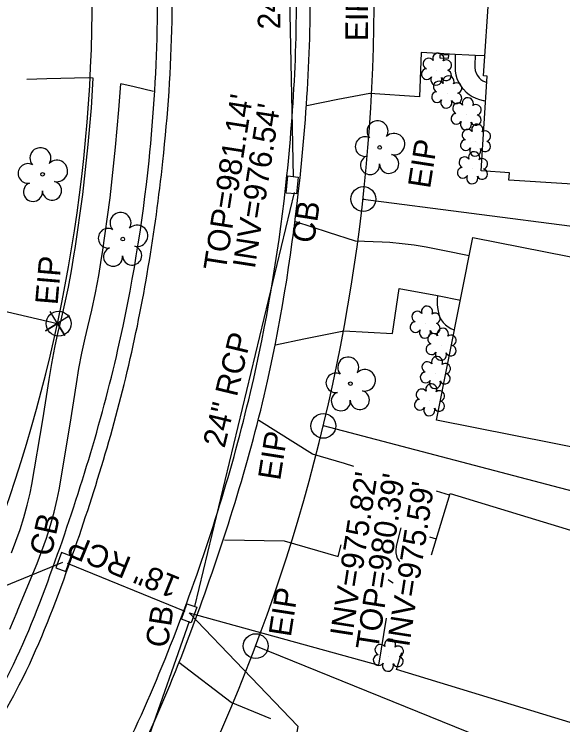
# Model space of a CAD drawing. Extents: x 1611576 to 1617186, y 899279 to 905462.
# Drawn here: x 1616388.5 to 1616485.7, y 901891.1 to 902017.1 of the extents above; entities that cross this region are included whole.
import ezdxf

# ---------------------------------------------------------------- set-up
doc = ezdxf.new("R2010")
doc.units = 0
for name, color, linetype in [('Exist Building', 7, 'Continuous'), ('Exist Other Culture Area Outline', 7, 'Continuous'), ('Exist Property Corner CELL', 7, 'Continuous'), ('Exist Property Iron Pin CELL', 7, 'Continuous'), ('Exist Property Iron Pin Text', 7, 'Continuous'), ('Exist Property Line', 7, 'Continuous'), ('Exist Right of Way Line', 7, 'Continuous'), ('Exist Roads Curbs', 7, 'Continuous'), ('Exist Roads EOP', 7, 'Continuous'), ('Exist Roads EOP Other', 7, 'Continuous'), ('Exist Structure Minor Catch Basin', 7, 'Continuous'), ('Exist Structure Minor Catch Basin Leader', 7, 'Continuous'), ('Exist Structure Minor Catch Basin Text', 7, 'Continuous'), ('Exist Structure Minor Catch Basin Top Elevation', 7, 'Continuous'), ('Exist Structure Minor Drop Inlet', 7, 'Continuous'), ('Exist Structure Minor Pipes RCP 18 Inch', 7, 'Continuous'), ('Exist Structure Minor Pipes RCP 18 Inch Text', 7, 'Continuous'), ('Exist Structure Minor Pipes RCP 24 Inch', 7, 'Continuous'), ('Exist Structure Minor Pipes RCP 24 Inch Invert', 7, 'Continuous'), ('Exist Structure Minor Pipes RCP 24 Inch Leader', 7, 'Continuous'), ('Exist Structure Minor Pipes RCP 24 Inch Text', 7, 'Continuous'), ('Exist Vegetation Shrub CELL', 7, 'Continuous'), ('Exist Vegetation Tree CELL', 7, 'Continuous')]:
    doc.layers.add(name, color=color, linetype=linetype)

# ---------------------------------------------------------------- blocks, each defined once
blk = doc.blocks.new('EXIST PROPERTY IRON PIN')
at = {"layer": 'Exist Property Iron Pin CELL'}
for radius in [0.0441, 0.00141]:
    blk.add_circle((0, 0), radius, dxfattribs=at)

msp = doc.modelspace()

# ---------------------------------------------------------------- linework, layer by layer
at = {"layer": 'Exist Building'}
for points in [[(1616510.2, 902017.26), (1616508.18, 901985.64), (1616476.2, 901987.68), (1616476.28, 901988.98), (1616471.29, 901989.3), (1616472.36, 902006.12), (1616471.7, 902006.17), (1616472.66, 902021.1), (1616499.41, 902019.39)], [(1616462.44, 901921.18), (1616465.78, 901932.1), (1616497.38, 901922.45), (1616487.84, 901891.21), (1616456.26, 901900.85), (1616457.18, 901903.88)]]:
    msp.add_lwpolyline(points, dxfattribs=at)
msp.add_lwpolyline([(1616518.24, 901934.23), (1616463.37, 901945.09), (1616469.79, 901977.52), (1616524.66, 901966.66)], close=True, dxfattribs=at)
at = {"layer": 'Exist Other Culture Area Outline'}
for points in [[(1616466.68, 902009.96), (1616466.64, 902007.65), (1616466.68, 902006.98), (1616466.79, 902006.32), (1616466.98, 902005.68), (1616467.24, 902005.06), (1616467.58, 902004.48), (1616467.98, 902003.95), (1616468.12, 902003.79), (1616468.59, 902003.29), (1616469.12, 902002.86), (1616469.69, 902002.48), (1616470.31, 902002.18), (1616470.95, 902001.95), (1616471.62, 902001.8), (1616471.75, 902001.78), (1616472.08, 902001.75)], [(1616470.19, 902009.78), (1616470.15, 902008.13), (1616470.15, 902007.63), (1616470.23, 902007.14), (1616470.39, 902006.67), (1616470.62, 902006.22), (1616470.92, 902005.82), (1616471.23, 902005.53), (1616471.58, 902005.29), (1616471.98, 902005.13), (1616472.29, 902005.07)], [(1616463.52, 901967.18), (1616463.46, 901966.36), (1616463.47, 901965.54), (1616463.57, 901964.72), (1616463.74, 901963.92), (1616463.91, 901963.37), (1616464.19, 901962.87), (1616464.53, 901962.41), (1616464.93, 901962), (1616465.39, 901961.65), (1616465.89, 901961.37), (1616466.3, 901961.2), (1616466.55, 901961.15)], [(1616457.05, 901925.98), (1616456.3, 901923.21), (1616456.17, 901922.67), (1616456.12, 901922.12), (1616456.15, 901921.56), (1616456.25, 901921.02), (1616456.38, 901920.61), (1616456.66, 901920.18), (1616456.83, 901920)], [(1616454.8, 901916.83), (1616455.35, 901916.44), (1616455.68, 901916.26)]]:
    msp.add_lwpolyline(points, dxfattribs=at)
at = {"layer": 'Exist Property Corner CELL'}
msp.add_line((1616396.14, 901962.25), (1616396.14, 901962.25), dxfattribs=at)
msp.add_lwpolyline([(1616398.26, 901963.58), (1616394.02, 901960.93), (1616396.14, 901962.25), (1616397.46, 901960.13), (1616394.81, 901964.37)], dxfattribs=at)
at = {"layer": 'Exist Property Line'}
for p, q in [((1616450.37, 901984.31), (1616596.57, 901965.21)), ((1616340.34, 901975.09), (1616396.14, 901962.25)), ((1616570.04, 901910.78), (1616443.28, 901944.08)), ((1616544.88, 901859.01), (1616431.29, 901905.01))]:
    msp.add_line(p, q, dxfattribs=at)
at = {"layer": 'Exist Right of Way Line'}
for radius, start in [(326.2, 330.9387), (276.2, 327.7292)]:
    msp.add_arc((1616126.1, 902020.28), radius, start, 10.9175, dxfattribs=at)
at = {"layer": 'Exist Roads Curbs'}
for points in [[(1616343.85, 901854.75), (1616355.94, 901862.07), (1616368.5, 901872.39), (1616373.63, 901878.46), (1616378.39, 901885.02), (1616387.13, 901899.39), (1616395.31, 901918.94), (1616406.85, 901957.62), (1616412.36, 901991.09), (1616413.86, 902015.93), (1616413.4, 902037.31), (1616411.49, 902057.13), (1616407.67, 902079.15)], [(1616403.14, 901870.93), (1616413.39, 901891.84), (1616421.35, 901911.82), (1616433.37, 901951.99), (1616439.14, 901988.05), (1616440.79, 902029.72), (1616437.24, 902067.23)]]:
    msp.add_spline(points, degree=3, dxfattribs=at)
at = {"layer": 'Exist Roads EOP'}
for points in [[(1616345.04, 901852.48), (1616357.28, 901859.93), (1616370.33, 901870.6), (1616375.57, 901876.91), (1616380.42, 901883.48), (1616389.36, 901898.13), (1616397.69, 901918.06), (1616408.5, 901953.71), (1616414.81, 901990.97), (1616416.44, 902015.8), (1616415.92, 902037.43), (1616414.06, 902057.33), (1616410.19, 902079.52)], [(1616401.72, 901873.64), (1616411, 901892.83), (1616419.06, 901912.72), (1616430.93, 901952.5), (1616436.82, 901988.48), (1616438.3, 902029.71), (1616434.89, 902066.36)]]:
    msp.add_spline(points, degree=3, dxfattribs=at)
at = {"layer": 'Exist Roads EOP Other'}
for points in [[(1616471.93, 902009.69), (1616470.19, 902009.78), (1616469.06, 902009.83), (1616466.68, 902009.96), (1616460.65, 902010.28), (1616460.35, 902002.46), (1616451.52, 902003.01), (1616445.82, 902001.95), (1616440.34, 902000.85)], [(1616387.96, 901921.54), (1616388.77, 901923.61), (1616389.51, 901925.72), (1616390.17, 901927.85), (1616390.76, 901930), (1616391.27, 901932.17), (1616391.58, 901933.67), (1616393.54, 901945.18), (1616394.63, 901952.31), (1616395.1, 901955.14), (1616395.64, 901957.96), (1616396.25, 901960.76), (1616396.76, 901962.81), (1616397.46, 901965.73), (1616398.08, 901968.66), (1616398.63, 901971.61), (1616399.1, 901974.57), (1616399.24, 901975.54), (1616400.63, 901985.12), (1616401.56, 901993.98), (1616402.14, 902000.51), (1616402.46, 902005.75)], [(1616402.46, 902005.75), (1616401.65, 902005.81), (1616394.23, 902005.66), (1616390.71, 902005.51)], [(1616387.69, 901908.03), (1616388.96, 901911.09), (1616389.1, 901911.45), (1616392.51, 901919.69), (1616393.37, 901921.89), (1616394.16, 901924.16), (1616394.88, 901926.45), (1616395.51, 901928.77), (1616396.06, 901931.1), (1616396.4, 901932.75), (1616398.38, 901944.38), (1616399.48, 901951.53), (1616399.92, 901954.27), (1616400.44, 901956.95), (1616401.03, 901959.62), (1616401.52, 901961.63), (1616402.24, 901964.62), (1616402.89, 901967.68), (1616403.46, 901970.76), (1616403.95, 901973.83), (1616404.09, 901974.83), (1616405.5, 901984.5), (1616406.44, 901993.5), (1616407.03, 902000.13), (1616407.36, 902004.76)], [(1616413.18, 902003.39), (1616409.7, 902004.23), (1616407.36, 902004.76)], [(1616469.14, 901974.25), (1616464.79, 901975.14), (1616461.54, 901975.76), (1616459.4, 901976.11), (1616457.26, 901976.39), (1616455.1, 901976.58), (1616453.71, 901976.67), (1616448.96, 901976.87), (1616444.18, 901978.39), (1616438.41, 901980.27)], [(1616434.78, 901958.43), (1616439.81, 901959.52), (1616446.94, 901960.96), (1616455.55, 901960.45), (1616456.7, 901968.42), (1616463.52, 901967.18), (1616463.55, 901967.18), (1616467.59, 901966.4)], [(1616448.67, 901936.9), (1616447.06, 901937.38), (1616441.34, 901939.08), (1616431.83, 901945.02)], [(1616465.68, 901931.79), (1616463.36, 901932.49)], [(1616425.76, 901923.84), (1616436.32, 901923.69), (1616445.89, 901920.93), (1616446.47, 901922.95)], [(1616462.11, 901924.41), (1616463.31, 901924.03)], [(1616433.95, 901892.13), (1616426.92, 901895.04), (1616417.67, 901902.09)]]:
    msp.add_lwpolyline(points, dxfattribs=at)
at = {"layer": 'Exist Structure Minor Catch Basin'}
for points in [[(1616438.52, 901985.22), (1616436.71, 901985.38), (1616437.01, 901988.41), (1616438.83, 901988.2), (1616438.52, 901985.22)], [(1616395.83, 901918.87), (1616397.58, 901918.24), (1616398.56, 901920.96), (1616396.82, 901921.63), (1616395.83, 901918.87)], [(1616419.83, 901909.13), (1616418.13, 901909.77), (1616419.07, 901912.53), (1616420.82, 901911.9), (1616419.83, 901909.13)]]:
    msp.add_lwpolyline(points, dxfattribs=at)
at = {"layer": 'Exist Structure Minor Catch Basin Leader'}
for points in [[(1616397, 901919.87), (1616356.16, 901903.12), (1616357.44, 901908.99)], [(1616419.5, 901910.93), (1616453.15, 901901.65), (1616454.48, 901909.97)]]:
    msp.add_lwpolyline(points, dxfattribs=at)
at = {"layer": 'Exist Structure Minor Drop Inlet'}
msp.add_lwpolyline([(1616465.42, 902009.23), (1616463.99, 902009.3), (1616464.02, 902009.95), (1616465.45, 902009.88)], close=True, dxfattribs=at)
at = {"layer": 'Exist Structure Minor Pipes RCP 18 Inch'}
msp.add_line((1616418.76, 901911.15), (1616397.92, 901919.66), dxfattribs=at)
msp.add_line((1616418.76, 901911.15), (1616397.92, 901919.66), dxfattribs=at)
at = {"layer": 'Exist Structure Minor Pipes RCP 24 Inch'}
for p, q in [((1616438, 901988.23), (1616436.39, 902063.48)), ((1616438, 901988.23), (1616436.39, 902063.48)), ((1616438.09, 901985.47), (1616420.45, 901912.03)), ((1616438.09, 901985.47), (1616420.45, 901912.03)), ((1616388.75, 901821.57), (1616419.55, 901909.43)), ((1616388.75, 901821.57), (1616419.55, 901909.43))]:
    msp.add_line(p, q, dxfattribs=at)
at = {"layer": 'Exist Structure Minor Pipes RCP 24 Inch Leader'}
msp.add_lwpolyline([(1616419.5, 901910.93), (1616438.74, 901890.79), (1616437.81, 901884.86)], dxfattribs=at)
at = {"layer": 'Exist Vegetation Shrub CELL'}
for p, q in [((1616463.43, 902007.19), (1616463.43, 902007.19)), ((1616465.24, 902003.12), (1616465.24, 902003.12)), ((1616468.68, 901999.26), (1616468.68, 901999.26)), ((1616470.35, 901994.59), (1616470.35, 901994.59)), ((1616469.81, 901989.68), (1616469.81, 901989.68)), ((1616461.43, 901962.3), (1616461.43, 901962.3)), ((1616464.25, 901958.37), (1616464.25, 901958.37)), ((1616463.22, 901953.37), (1616463.22, 901953.37)), ((1616462.19, 901948.52), (1616462.19, 901948.52)), ((1616454.88, 901903.23), (1616454.88, 901903.23))]:
    msp.add_line(p, q, dxfattribs=at)
for centre, radius, start, end in [((1616461.95, 902008.32), 0.968, 35.8908, 245.4216), ((1616463.66, 902009.23), 0.99, 334.8391, 200.4717), ((1616465.11, 902008.06), 0.929, 284.4567, 126.0861), ((1616461.63, 902006.49), 0.955, 95.1099, 327.9534), ((1616465.07, 902006.26), 0.937, 204.9913, 73.4601), ((1616463.31, 902005.51), 0.984, 151.2797, 21.387), ((1616465.47, 902005.16), 0.99, 334.8391, 200.4717), ((1616463.76, 902004.24), 0.968, 35.8908, 245.4216), ((1616466.91, 902003.99), 0.929, 284.4567, 126.0861), ((1616463.44, 902002.41), 0.955, 95.1099, 327.9534), ((1616466.88, 902002.19), 0.937, 204.9913, 73.4601), ((1616465.11, 902001.43), 0.984, 151.2797, 21.387), ((1616468.91, 902001.3), 0.99, 334.8391, 200.4717), ((1616467.2, 902000.39), 0.968, 35.8908, 245.4216), ((1616470.36, 902000.13), 0.929, 284.4567, 126.0861), ((1616466.88, 901998.55), 0.955, 95.1099, 327.9534), ((1616470.32, 901998.33), 0.937, 204.9913, 73.4601), ((1616468.56, 901997.58), 0.984, 151.2797, 21.387), ((1616468.86, 901995.71), 0.968, 35.8908, 245.4216), ((1616470.58, 901996.63), 0.99, 334.8391, 200.4717), ((1616472.02, 901995.46), 0.929, 284.4567, 126.0861), ((1616468.55, 901993.88), 0.955, 95.1099, 327.9534), ((1616471.98, 901993.66), 0.937, 204.9913, 73.4601), ((1616470.03, 901991.72), 0.99, 334.8391, 200.4717), ((1616470.22, 901992.9), 0.984, 151.2797, 21.387), ((1616468.32, 901990.81), 0.968, 35.8908, 245.4216), ((1616471.48, 901990.55), 0.929, 284.4567, 126.0861), ((1616468.01, 901988.98), 0.955, 95.1099, 327.9534), ((1616471.44, 901988.75), 0.937, 204.9913, 73.4601), ((1616469.68, 901988), 0.984, 151.2797, 21.387), ((1616461.66, 901964.34), 0.99, 334.8391, 200.4717), ((1616459.95, 901963.43), 0.968, 35.8908, 245.4216), ((1616463.1, 901963.17), 0.929, 284.4567, 126.0861), ((1616459.63, 901961.6), 0.955, 95.1099, 327.9534), ((1616463.07, 901961.37), 0.937, 204.9913, 73.4601), ((1616464.48, 901960.41), 0.99, 334.8391, 200.4717), ((1616461.3, 901960.62), 0.984, 151.2797, 21.387), ((1616462.76, 901959.5), 0.968, 35.8908, 245.4216), ((1616465.92, 901959.24), 0.929, 284.4567, 126.0861), ((1616462.45, 901957.67), 0.955, 95.1099, 327.9534), ((1616465.88, 901957.44), 0.937, 204.9913, 73.4601), ((1616463.44, 901955.41), 0.99, 334.8391, 200.4717), ((1616464.12, 901956.69), 0.984, 151.2797, 21.387), ((1616461.73, 901954.49), 0.968, 35.8908, 245.4216), ((1616464.89, 901954.23), 0.929, 284.4567, 126.0861), ((1616461.42, 901952.66), 0.955, 95.1099, 327.9534), ((1616464.85, 901952.44), 0.937, 204.9913, 73.4601), ((1616462.42, 901950.56), 0.99, 334.8391, 200.4717), ((1616463.09, 901951.68), 0.984, 151.2797, 21.387), ((1616460.7, 901949.65), 0.968, 35.8908, 245.4216), ((1616463.86, 901949.39), 0.929, 284.4567, 126.0861), ((1616460.39, 901947.82), 0.955, 95.1099, 327.9534), ((1616462.06, 901946.84), 0.984, 151.2797, 21.387), ((1616463.82, 901947.59), 0.937, 204.9913, 73.4601), ((1616455.11, 901905.27), 0.99, 334.8391, 200.4717), ((1616453.4, 901904.35), 0.968, 35.8908, 245.4216), ((1616456.55, 901904.1), 0.929, 284.4567, 126.0861), ((1616453.08, 901902.52), 0.955, 95.1099, 327.9534), ((1616456.52, 901902.3), 0.937, 204.9913, 73.4601), ((1616454.75, 901901.54), 0.984, 151.2797, 21.387)]:
    msp.add_arc(centre, radius, start, end, dxfattribs=at)
at = {"layer": 'Exist Vegetation Tree CELL'}
for p, q in [((1616453.27, 901993.47), (1616453.27, 901993.47)), ((1616393.48, 901988.7), (1616393.48, 901988.7)), ((1616407.7, 901977.2), (1616407.7, 901977.2)), ((1616448.08, 901951.57), (1616448.08, 901951.57))]:
    msp.add_line(p, q, dxfattribs=at)
for centre in [(1616453.27, 901993.47), (1616393.48, 901988.7), (1616407.7, 901977.2), (1616448.08, 901951.57)]:
    msp.add_circle(centre, 0.326, dxfattribs=at)
for centre, radius, start, end in [((1616452.89, 901996.34), 1.86, 330.1651, 219.7134), ((1616450.67, 901993.62), 1.73, 62.6636, 279.3457), ((1616455.82, 901994.06), 1.9, 257.1011, 134.1999), ((1616393.1, 901991.57), 1.86, 330.1651, 219.7134), ((1616451.57, 901990.35), 1.69, 111.5671, 6.231), ((1616454.95, 901990.57), 1.7, 181.2822, 74.56), ((1616390.88, 901988.86), 1.73, 62.6636, 279.3457), ((1616396.03, 901989.29), 1.9, 257.1011, 134.1999), ((1616391.78, 901985.58), 1.69, 111.5671, 6.231), ((1616395.16, 901985.8), 1.7, 181.2822, 74.56), ((1616407.31, 901980.07), 1.86, 330.1651, 219.7134), ((1616405.09, 901977.36), 1.73, 62.6636, 279.3457), ((1616410.25, 901977.79), 1.9, 257.1011, 134.1999), ((1616405.99, 901974.08), 1.69, 111.5671, 6.231), ((1616409.37, 901974.3), 1.7, 181.2822, 74.56), ((1616447.7, 901954.44), 1.86, 330.1651, 219.7134), ((1616450.63, 901952.16), 1.9, 257.1011, 134.1999), ((1616445.48, 901951.72), 1.73, 62.6636, 279.3457), ((1616446.38, 901948.45), 1.69, 111.5671, 6.231), ((1616449.75, 901948.67), 1.7, 181.2822, 74.56)]:
    msp.add_arc(centre, radius, start, end, dxfattribs=at)

# ---------------------------------------------------------------- block references
at = {"layer": 'Exist Property Iron Pin CELL', "xscale": 50, "yscale": 50}
for p in [(1616450.37, 901984.31), (1616396.32, 901962.21), (1616443.28, 901944.08), (1616431.29, 901905.01)]:
    msp.add_blockref('EXIST PROPERTY IRON PIN', p, dxfattribs=at)

# ---------------------------------------------------------------- texts
at = {"layer": 'Exist Property Iron Pin Text'}
for rotation, p in [(89.5333, (1616451.18, 902012.31)), (81.1358, (1616462.2, 901986.05)), (85.075, (1616396.14, 901965.44)), (81.0417, (1616435.61, 901934.27)), (81.1358, (1616437.5, 901906.53))]:
    msp.add_text('EIP', height=4, rotation=rotation, dxfattribs=at).set_placement(p)
at = {"layer": 'Exist Structure Minor Catch Basin Text'}
for rotation, p in [(81.1358, (1616441.58, 901976.32)), (77.7167, (1616395.03, 901920.78)), (81.0417, (1616415.63, 901904.56))]:
    msp.add_text('CB', height=4, rotation=rotation, dxfattribs=at).set_placement(p)
at = {"layer": 'Exist Structure Minor Catch Basin Top Elevation'}
for s, p in [("TOP=981.14'", (1616425.95, 901971.42)), ("TOP=980.39'", (1616452.96, 901904.14))]:
    msp.add_text(s, height=4, rotation=81.1358, dxfattribs=at).set_placement(p)
at = {"layer": 'Exist Structure Minor Pipes RCP 18 Inch Text'}
msp.add_text('18" RCP', height=4, rotation=157.7874, dxfattribs=at).set_placement((1616418.12, 901917.07))
at = {"layer": 'Exist Structure Minor Pipes RCP 24 Inch Invert'}
for s, p in [("INV=976.54'", (1616431.12, 901971.82)), ("INV=975.82'", (1616448.39, 901906.46)), ("INV=975.59'", (1616458.48, 901904.74))]:
    msp.add_text(s, height=4, rotation=81.1358, dxfattribs=at).set_placement(p)
at = {"layer": 'Exist Structure Minor Pipes RCP 24 Inch Text'}
for rotation, p in [(91.2234, (1616435.68, 902014.45)), (76.4952, (1616425.75, 901940.02))]:
    msp.add_text('24" RCP', height=4, rotation=rotation, dxfattribs=at).set_placement(p)

doc.saveas('drawing.dxf')
